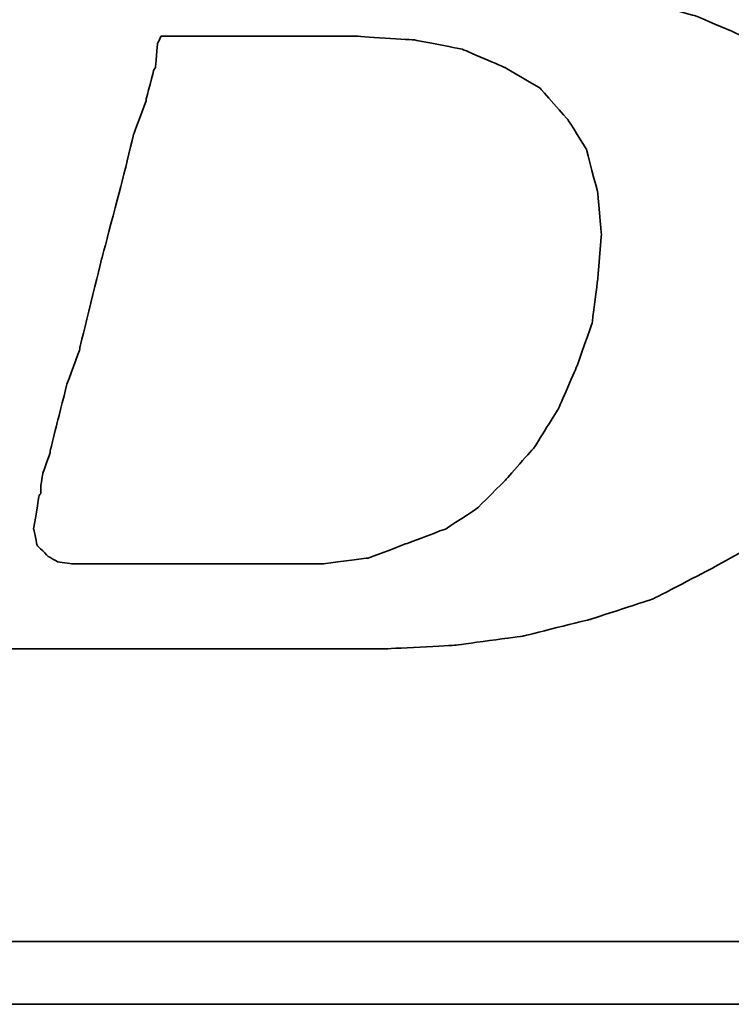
# Model space of a CAD drawing. Header units: millimetres. Extents: x 2891 to 6329, y -1599 to 860.
# Tile 283 of 620: x 3738.35 to 3740.94, y 98.75 to 102.32. Entities that reach past the tile are written whole.
import ezdxf

# ---------------------------------------------------------------- set-up
doc = ezdxf.new("R2010")
doc.units = ezdxf.units.MM
doc.layers.add('DIM', color=4, linetype='CONTINUOUS')
doc.layers.add('layer 1', color=7, linetype='CONTINUOUS')

# ---------------------------------------------------------------- blocks, each defined once
blk = doc.blocks.new('TBI MOTION logo(完整正式版)')
at = {"layer": 'layer 1', "color": 22, "lineweight": 35}
for points, knots in [([(-64.65375, -6.86375), (-64.65375, -6.86375), (-64.84375, -7.29625), (-64.84375, -7.29625), (-64.84375, -7.29625), (-64.84375, -7.29625), (-64.86875, -7.34375), (-64.86875, -7.34375), (-64.86875, -7.34375), (-64.86875, -7.34375), (-64.86875, -7.36875), (-64.86875, -7.36875), (-64.86875, -7.36875), (-64.86875, -7.36875), (-65.15375, -7.65375), (-65.15375, -7.65375), (-65.15375, -7.65375), (-65.15375, -7.65375), (-65.17875, -7.65375), (-65.17875, -7.65375), (-65.17875, -7.65375), (-65.17875, -7.65375), (-65.20375, -7.67875), (-65.20375, -7.67875), (-65.20375, -7.67875), (-65.20375, -7.67875), (-65.58875, -7.87125), (-65.58875, -7.87125), (-65.58875, -7.87125), (-65.58875, -7.87125), (-65.63375, -7.87125), (-65.63375, -7.87125), (-65.63375, -7.87125), (-65.63375, -7.87125), (-65.65875, -7.89375), (-65.65875, -7.89375), (-65.65875, -7.89375), (-65.65875, -7.89375), (-66.09375, -7.94375), (-66.09375, -7.94375), (-66.09375, -7.94375), (-66.09375, -7.94375), (-66.11375, -7.94375), (-66.11375, -7.94375), (-66.11375, -7.94375), (-66.11375, -7.94375), (-66.16375, -7.94375), (-66.16375, -7.94375), (-66.16375, -7.94375), (-66.16375, -7.94375), (-66.30875, -7.94375), (-66.30875, -7.94375), (-66.30875, -7.94375), (-66.30875, -7.94375), (-66.69375, -7.94375), (-66.69375, -7.94375), (-66.69375, -7.94375), (-66.69375, -7.94375), (-67.07375, -7.94375), (-67.07375, -7.94375), (-67.07375, -7.94375), (-67.07375, -7.94375), (-67.12375, -7.94375), (-67.12375, -7.94375), (-67.12375, -7.94375), (-67.12375, -7.94375), (-67.12375, -7.96625), (-67.12375, -7.96625), (-67.12375, -7.96625), (-67.12375, -7.96625), (-67.14875, -7.99125), (-67.14875, -7.99125), (-67.14875, -7.99125), (-67.14875, -7.99125), (-67.24375, -8.34875), (-67.24375, -8.34875), (-67.24375, -8.34875), (-67.24375, -8.34875), (-67.31375, -8.68625), (-67.31375, -8.68625), (-67.31375, -8.68625), (-67.31375, -8.68625), (-67.26875, -8.68625), (-67.26875, -8.68625), (-67.26875, -8.68625), (-67.26875, -8.68625), (-67.07375, -8.68625), (-67.07375, -8.68625), (-67.07375, -8.68625), (-67.07375, -8.68625), (-66.54875, -8.68625), (-66.54875, -8.68625), (-66.54875, -8.68625), (-66.54875, -8.68625), (-65.82625, -8.68625), (-65.82625, -8.68625), (-65.82625, -8.68625), (-65.82625, -8.68625), (-65.01375, -8.68625), (-65.01375, -8.68625), (-65.01375, -8.68625), (-65.01375, -8.68625), (-64.05375, -8.68625), (-64.05375, -8.68625), (-64.05375, -8.68625), (-64.05375, -8.68625), (-62.08375, -8.68625), (-62.08375, -8.68625), (-62.08375, -8.68625), (-62.08375, -8.68625), (-60.06875, -8.68625), (-60.06875, -8.68625), (-60.06875, -8.68625), (-60.06875, -8.68625), (-59.10875, -8.68625), (-59.10875, -8.68625), (-59.10875, -8.68625), (-59.10875, -8.68625), (-58.29375, -8.68625), (-58.29375, -8.68625), (-58.29375, -8.68625), (-58.29375, -8.68625), (-57.57375, -8.68625), (-57.57375, -8.68625), (-57.57375, -8.68625), (-57.57375, -8.68625), (-57.04875, -8.68625), (-57.04875, -8.68625), (-57.04875, -8.68625), (-57.04875, -8.68625), (-56.85375, -8.68625), (-56.85375, -8.68625), (-56.85375, -8.68625), (-56.85375, -8.68625), (-56.70875, -8.68625), (-56.70875, -8.68625), (-56.70875, -8.68625), (-56.70875, -8.68625), (-56.61375, -8.68625), (-56.61375, -8.68625), (-56.61375, -8.68625), (-56.61375, -8.68625), (-56.56875, -8.68625), (-56.56875, -8.68625), (-56.56875, -8.68625), (-56.56875, -8.68625), (-55.65375, -8.63875), (-55.65375, -8.63875), (-55.65375, -8.63875), (-55.65375, -8.63875), (-54.76875, -8.51875), (-54.76875, -8.51875), (-54.76875, -8.51875), (-54.76875, -8.51875), (-53.90375, -8.30375), (-53.90375, -8.30375), (-53.90375, -8.30375), (-53.90375, -8.30375), (-53.08875, -8.03875), (-53.08875, -8.03875), (-53.08875, -8.03875), (-53.08875, -8.03875), (-52.34375, -7.65375), (-52.34375, -7.65375), (-52.34375, -7.65375), (-52.34375, -7.65375), (-51.69875, -7.29625), (-51.69875, -7.29625), (-51.69875, -7.29625), (-51.69875, -7.29625), (-51.21875, -6.91125), (-51.21875, -6.91125), (-51.21875, -6.91125), (-51.21875, -6.91125), (-50.83375, -6.50375), (-50.83375, -6.50375), (-50.83375, -6.50375), (-50.83375, -6.50375), (-50.44875, -5.94875), (-50.44875, -5.94875), (-50.44875, -5.94875), (-50.44875, -5.94875), (-50.13875, -5.30375), (-50.13875, -5.30375), (-50.13875, -5.30375), (-50.13875, -5.30375), (-49.99375, -4.65375), (-49.99375, -4.65375), (-49.99375, -4.65375), (-49.99375, -4.65375), (-49.92375, -3.98375), (-49.92375, -3.98375), (-49.92375, -3.98375), (-49.92375, -3.98375), (-49.99375, -3.19374), (-49.99375, -3.19374), (-49.99375, -3.19374), (-49.99375, -3.19374), (-50.23374, -2.44874), (-50.23374, -2.44874), (-50.23374, -2.44874), (-50.23374, -2.44874), (-50.59375, -1.87374), (-50.59375, -1.87374), (-50.59375, -1.87374), (-50.59375, -1.87374), (-51.09875, -1.31874), (-51.09875, -1.31874), (-51.09875, -1.31874), (-51.09875, -1.31874), (-51.74375, -0.81875), (-51.74375, -0.81875), (-51.74375, -0.81875), (-51.74375, -0.81875), (-52.53875, -0.48125), (-52.53875, -0.48125), (-52.53875, -0.48125), (-52.53875, -0.48125), (-53.47375, -0.21875), (-53.47375, -0.21875), (-53.47375, -0.21875), (-53.47375, -0.21875), (-54.52875, -0.04874), (-54.52875, -0.04874), (-54.52875, -0.04874), (-54.52875, -0.04874), (-55.65375, 0.12125), (-55.65375, 0.12125), (-55.65375, 0.12125), (-55.65375, 0.12125), (-54.50375, 0.28624), (-54.50375, 0.28624), (-54.50375, 0.28624), (-54.50375, 0.28624), (-53.83375, 0.38124), (-53.83375, 0.38124), (-53.83375, 0.38124), (-53.83375, 0.38124), (-53.18375, 0.50125), (-53.18375, 0.50125), (-53.18375, 0.50125), (-53.18375, 0.50125), (-52.55875, 0.66874), (-52.55875, 0.66874), (-52.55875, 0.66874), (-52.55875, 0.66874), (-52.03375, 0.86124), (-52.03375, 0.86124), (-52.03375, 0.86124), (-52.03375, 0.86124), (-51.50374, 1.03124), (-51.50374, 1.03124), (-51.50374, 1.03124), (-51.50374, 1.03124), (-51.09875, 1.27125), (-51.09875, 1.27125), (-51.09875, 1.27125), (-51.09875, 1.27125), (-50.71375, 1.48624), (-50.71375, 1.48624), (-50.71375, 1.48624), (-50.71375, 1.48624), (-50.37625, 1.77625), (-50.37625, 1.77625), (-50.37625, 1.77625), (-50.37625, 1.77625), (-49.82375, 2.37625), (-49.82375, 2.37625), (-49.82375, 2.37625), (-49.82375, 2.37625), (-49.41875, 2.99625), (-49.41875, 2.99625), (-49.41875, 2.99625), (-49.41875, 2.99625), (-49.22375, 3.76625), (-49.22375, 3.76625), (-49.22375, 3.76625), (-49.22375, 3.76625), (-49.15375, 4.50874), (-49.15375, 4.50874), (-49.15375, 4.50874), (-49.15375, 4.50874), (-49.20375, 5.25125), (-49.20375, 5.25125), (-49.20375, 5.25125), (-49.20375, 5.25125), (-49.41875, 5.92625), (-49.41875, 5.92625), (-49.41875, 5.92625), (-49.41875, 5.92625), (-49.77875, 6.47625), (-49.77875, 6.47625), (-49.77875, 6.47625), (-49.77875, 6.47625), (-50.33125, 7.02624), (-50.33125, 7.02624), (-50.33125, 7.02624), (-50.33125, 7.02624), (-51.00125, 7.43625), (-51.00125, 7.43625), (-51.00125, 7.43625), (-51.00125, 7.43625), (-51.79375, 7.72625), (-51.79375, 7.72625), (-51.79375, 7.72625), (-51.79375, 7.72625), (-52.72875, 7.89124), (-52.72875, 7.89124), (-52.72875, 7.89124), (-52.72875, 7.89124), (-53.83375, 7.98625), (-53.83375, 7.98625), (-53.83375, 7.98625), (-53.83375, 7.98625), (-53.92875, 7.98625), (-53.92875, 7.98625), (-53.92875, 7.98625), (-53.92875, 7.98625), (-54.26375, 7.98625), (-54.26375, 7.98625), (-54.26375, 7.98625), (-54.26375, 7.98625), (-54.74375, 7.98625), (-54.74375, 7.98625), (-54.74375, 7.98625), (-54.74375, 7.98625), (-55.36875, 7.98625), (-55.36875, 7.98625), (-55.36875, 7.98625), (-55.36875, 7.98625), (-56.13375, 7.98625), (-56.13375, 7.98625), (-56.13375, 7.98625), (-56.13375, 7.98625), (-56.94875, 7.98625), (-56.94875, 7.98625), (-56.94875, 7.98625), (-56.94875, 7.98625), (-58.77625, 7.98625), (-58.77625, 7.98625), (-58.77625, 7.98625), (-58.77625, 7.98625), (-60.59875, 7.98625), (-60.59875, 7.98625), (-60.59875, 7.98625), (-60.59875, 7.98625), (-61.41375, 7.98625), (-61.41375, 7.98625), (-61.41375, 7.98625), (-61.41375, 7.98625), (-62.17875, 7.98625), (-62.17875, 7.98625), (-62.17875, 7.98625), (-62.17875, 7.98625), (-62.80375, 7.98625), (-62.80375, 7.98625), (-62.80375, 7.98625), (-62.80375, 7.98625), (-63.30625, 7.98625), (-63.30625, 7.98625), (-63.30625, 7.98625), (-63.30625, 7.98625), (-63.57375, 7.98625), (-63.57375, 7.98625), (-63.57375, 7.98625), (-63.57375, 7.98625), (-63.57375, 7.96375), (-63.57375, 7.96375), (-63.57375, 7.96375), (-63.57375, 7.96375), (-63.59875, 7.94125), (-63.59875, 7.94125), (-63.59875, 7.94125), (-63.59875, 7.94125), (-63.69375, 7.55625), (-63.69375, 7.55625), (-63.69375, 7.55625), (-63.69375, 7.55625), (-63.76375, 7.24624), (-63.76375, 7.24624), (-63.76375, 7.24624), (-63.76375, 7.24624), (-63.23875, 7.24624), (-63.23875, 7.24624), (-63.23875, 7.24624), (-63.23875, 7.24624), (-62.75875, 7.24624), (-62.75875, 7.24624), (-62.75875, 7.24624), (-62.75875, 7.24624), (-62.61125, 7.24624), (-62.61125, 7.24624), (-62.61125, 7.24624), (-62.61125, 7.24624), (-62.56625, 7.24624), (-62.56625, 7.24624), (-62.56625, 7.24624), (-62.56625, 7.24624), (-62.22875, 7.24624), (-62.22875, 7.24624), (-62.22875, 7.24624), (-62.22875, 7.24624), (-62.20375, 7.24624), (-62.20375, 7.24624), (-62.20375, 7.24624), (-62.20375, 7.24624), (-62.17875, 7.21875), (-62.17875, 7.21875), (-62.17875, 7.21875), (-62.17875, 7.21875), (-61.96375, 7.17125), (-61.96375, 7.17125), (-61.96375, 7.17125), (-61.96375, 7.17125), (-61.72375, 7.12624), (-61.72375, 7.12624), (-61.72375, 7.12624), (-61.72375, 7.12624), (-61.70375, 7.12624), (-61.70375, 7.12624), (-61.70375, 7.12624), (-61.70375, 7.12624), (-61.55875, 7.07624), (-61.55875, 7.07624), (-61.55875, 7.07624), (-61.55875, 7.07624), (-61.50875, 7.07624), (-61.50875, 7.07624), (-61.50875, 7.07624), (-61.50875, 7.07624), (-61.48375, 7.02624), (-61.48375, 7.02624), (-61.48375, 7.02624), (-61.48375, 7.02624), (-61.31875, 6.83375), (-61.31875, 6.83375), (-61.31875, 6.83375), (-61.31875, 6.83375), (-61.29375, 6.81125), (-61.29375, 6.81125), (-61.29375, 6.81125), (-61.29375, 6.81125), (-61.29375, 6.78625), (-61.29375, 6.78625), (-61.29375, 6.78625), (-61.29375, 6.78625), (-61.19875, 6.50124), (-61.19875, 6.50124), (-61.19875, 6.50124), (-61.19875, 6.50124), (-61.17375, 6.45124), (-61.17375, 6.45124), (-61.17375, 6.45124), (-61.17375, 6.45124), (-61.19875, 6.40625), (-61.19875, 6.40625), (-61.19875, 6.40625), (-61.19875, 6.40625), (-61.26875, 5.99624), (-61.26875, 5.99624), (-61.26875, 5.99624), (-61.26875, 5.99624), (-61.26875, 5.85125), (-61.26875, 5.85125), (-61.26875, 5.85125), (-61.26875, 5.85125), (-61.26875, 5.82625), (-61.26875, 5.82625), (-61.26875, 5.82625), (-61.26875, 5.82625), (-61.29375, 5.80625), (-61.29375, 5.80625), (-61.29375, 5.80625), (-61.29375, 5.80625), (-61.34125, 5.66125), (-61.34125, 5.66125), (-61.34125, 5.66125), (-61.34125, 5.66125), (-61.41375, 5.44625), (-61.41375, 5.44625), (-61.41375, 5.44625), (-61.41375, 5.44625), (-61.48375, 5.15625), (-61.48375, 5.15625), (-61.48375, 5.15625), (-61.48375, 5.15625), (-61.58375, 4.82124), (-61.58375, 4.82124), (-61.58375, 4.82124), (-61.58375, 4.82124), (-61.79875, 4.00375), (-61.79875, 4.00375), (-61.79875, 4.00375), (-61.79875, 4.00375), (-62.05875, 2.99625), (-62.05875, 2.99625), (-62.05875, 2.99625), (-62.05875, 2.99625), (-62.34875, 1.91625), (-62.34875, 1.91625), (-62.34875, 1.91625), (-62.34875, 1.91625), (-62.97375, -0.41124), (-62.97375, -0.41124), (-62.97375, -0.41124), (-62.97375, -0.41124), (-63.59875, -2.75875), (-63.59875, -2.75875), (-63.59875, -2.75875), (-63.59875, -2.75875), (-63.88375, -3.86374), (-63.88375, -3.86374), (-63.88375, -3.86374), (-63.88375, -3.86374), (-64.14875, -4.82374), (-64.14875, -4.82374), (-64.14875, -4.82374), (-64.14875, -4.82374), (-64.36375, -5.64125), (-64.36375, -5.64125), (-64.36375, -5.64125), (-64.36375, -5.64125), (-64.43625, -5.97625), (-64.43625, -5.97625), (-64.43625, -5.97625), (-64.43625, -5.97625), (-64.50875, -6.28625), (-64.50875, -6.28625), (-64.50875, -6.28625), (-64.50875, -6.28625), (-64.50875, -6.30875), (-64.50875, -6.30875), (-64.50875, -6.30875), (-64.50875, -6.30875), (-64.57875, -6.50375), (-64.57875, -6.50375), (-64.57875, -6.50375), (-64.57875, -6.50375), (-64.62875, -6.69625), (-64.62875, -6.69625), (-64.62875, -6.69625), (-64.62875, -6.69625), (-64.62875, -6.76875), (-64.62875, -6.76875), (-64.62875, -6.76875), (-64.62875, -6.76875), (-64.62875, -6.81375), (-64.62875, -6.81375), (-64.62875, -6.81375), (-64.62875, -6.81375), (-64.62875, -6.83875), (-64.62875, -6.83875), (-64.62875, -6.83875), (-64.62875, -6.83875), (-64.65375, -6.86375), (-64.65375, -6.86375)], [0, 0, 0, 0, 0.00719424, 0.00719424, 0.00719424, 0.00719425, 0.01438849, 0.01438849, 0.01438849, 0.0143885, 0.02158273, 0.02158273, 0.02158273, 0.02158274, 0.02877698, 0.02877698, 0.02877698, 0.02877699, 0.03597122, 0.03597122, 0.03597122, 0.03597123, 0.04316547, 0.04316547, 0.04316547, 0.04316548, 0.05035971, 0.05035971, 0.05035971, 0.05035972, 0.05755396, 0.05755396, 0.05755396, 0.05755397, 0.0647482, 0.0647482, 0.0647482, 0.06474821, 0.07194245, 0.07194245, 0.07194245, 0.07194246, 0.07913669, 0.07913669, 0.07913669, 0.0791367, 0.08633094, 0.08633094, 0.08633094, 0.08633095, 0.09352518, 0.09352518, 0.09352518, 0.09352519, 0.10071942, 0.10071942, 0.10071942, 0.10071943, 0.10791367, 0.10791367, 0.10791367, 0.10791368, 0.11510791, 0.11510791, 0.11510791, 0.11510792, 0.12230216, 0.12230216, 0.12230216, 0.12230217, 0.1294964, 0.1294964, 0.1294964, 0.12949641, 0.13669065, 0.13669065, 0.13669065, 0.13669066, 0.14388489, 0.14388489, 0.14388489, 0.1438849, 0.15107914, 0.15107914, 0.15107914, 0.15107915, 0.15827338, 0.15827338, 0.15827338, 0.15827339, 0.16546763, 0.16546763, 0.16546763, 0.16546764, 0.17266187, 0.17266187, 0.17266187, 0.17266188, 0.17985612, 0.17985612, 0.17985612, 0.17985613, 0.18705036, 0.18705036, 0.18705036, 0.18705037, 0.1942446, 0.1942446, 0.1942446, 0.19424461, 0.20143885, 0.20143885, 0.20143885, 0.20143886, 0.20863309, 0.20863309, 0.20863309, 0.2086331, 0.21582734, 0.21582734, 0.21582734, 0.21582735, 0.22302158, 0.22302158, 0.22302158, 0.22302159, 0.23021583, 0.23021583, 0.23021583, 0.23021584, 0.23741007, 0.23741007, 0.23741007, 0.23741008, 0.24460432, 0.24460432, 0.24460432, 0.24460433, 0.25179856, 0.25179856, 0.25179856, 0.25179857, 0.25899281, 0.25899281, 0.25899281, 0.25899282, 0.26618705, 0.26618705, 0.26618705, 0.26618706, 0.27338129, 0.27338129, 0.27338129, 0.2733813, 0.28057554, 0.28057554, 0.28057554, 0.28057555, 0.28776978, 0.28776978, 0.28776978, 0.28776979, 0.29496403, 0.29496403, 0.29496403, 0.29496404, 0.30215827, 0.30215827, 0.30215827, 0.30215828, 0.30935252, 0.30935252, 0.30935252, 0.30935253, 0.31654676, 0.31654676, 0.31654676, 0.31654677, 0.32374101, 0.32374101, 0.32374101, 0.32374102, 0.33093525, 0.33093525, 0.33093525, 0.33093526, 0.3381295, 0.3381295, 0.3381295, 0.33812951, 0.34532374, 0.34532374, 0.34532374, 0.34532375, 0.35251799, 0.35251799, 0.35251799, 0.352518, 0.35971223, 0.35971223, 0.35971223, 0.35971224, 0.36690647, 0.36690647, 0.36690647, 0.36690648, 0.37410072, 0.37410072, 0.37410072, 0.37410073, 0.38129496, 0.38129496, 0.38129496, 0.38129497, 0.38848921, 0.38848921, 0.38848921, 0.38848922, 0.39568345, 0.39568345, 0.39568345, 0.39568346, 0.4028777, 0.4028777, 0.4028777, 0.40287771, 0.41007194, 0.41007194, 0.41007194, 0.41007195, 0.41726619, 0.41726619, 0.41726619, 0.4172662, 0.42446043, 0.42446043, 0.42446043, 0.42446044, 0.43165468, 0.43165468, 0.43165468, 0.43165469, 0.43884892, 0.43884892, 0.43884892, 0.43884893, 0.44604317, 0.44604317, 0.44604317, 0.44604318, 0.45323741, 0.45323741, 0.45323741, 0.45323742, 0.46043165, 0.46043165, 0.46043165, 0.46043166, 0.4676259, 0.4676259, 0.4676259, 0.46762591, 0.47482014, 0.47482014, 0.47482014, 0.47482015, 0.48201439, 0.48201439, 0.48201439, 0.4820144, 0.48920863, 0.48920863, 0.48920863, 0.48920864, 0.49640288, 0.49640288, 0.49640288, 0.49640289, 0.50359712, 0.50359712, 0.50359712, 0.50359713, 0.51079137, 0.51079137, 0.51079137, 0.51079138, 0.51798561, 0.51798561, 0.51798561, 0.51798562, 0.52517986, 0.52517986, 0.52517986, 0.52517987, 0.5323741, 0.5323741, 0.5323741, 0.53237411, 0.53956835, 0.53956835, 0.53956835, 0.53956836, 0.54676259, 0.54676259, 0.54676259, 0.5467626, 0.55395683, 0.55395683, 0.55395683, 0.55395684, 0.56115108, 0.56115108, 0.56115108, 0.56115109, 0.56834532, 0.56834532, 0.56834532, 0.56834533, 0.57553957, 0.57553957, 0.57553957, 0.57553958, 0.58273381, 0.58273381, 0.58273381, 0.58273382, 0.58992806, 0.58992806, 0.58992806, 0.58992807, 0.5971223, 0.5971223, 0.5971223, 0.59712231, 0.60431655, 0.60431655, 0.60431655, 0.60431656, 0.61151079, 0.61151079, 0.61151079, 0.6115108, 0.61870504, 0.61870504, 0.61870504, 0.61870505, 0.62589928, 0.62589928, 0.62589928, 0.62589929, 0.63309353, 0.63309353, 0.63309353, 0.63309354, 0.64028777, 0.64028777, 0.64028777, 0.64028778, 0.64748201, 0.64748201, 0.64748201, 0.64748202, 0.65467626, 0.65467626, 0.65467626, 0.65467627, 0.6618705, 0.6618705, 0.6618705, 0.66187051, 0.66906475, 0.66906475, 0.66906475, 0.66906476, 0.67625899, 0.67625899, 0.67625899, 0.676259, 0.68345324, 0.68345324, 0.68345324, 0.68345325, 0.69064748, 0.69064748, 0.69064748, 0.69064749, 0.69784173, 0.69784173, 0.69784173, 0.69784174, 0.70503597, 0.70503597, 0.70503597, 0.70503598, 0.71223022, 0.71223022, 0.71223022, 0.71223023, 0.71942446, 0.71942446, 0.71942446, 0.71942447, 0.72661871, 0.72661871, 0.72661871, 0.72661872, 0.73381295, 0.73381295, 0.73381295, 0.73381296, 0.74100719, 0.74100719, 0.74100719, 0.7410072, 0.74820144, 0.74820144, 0.74820144, 0.74820145, 0.75539568, 0.75539568, 0.75539568, 0.75539569, 0.76258993, 0.76258993, 0.76258993, 0.76258994, 0.76978417, 0.76978417, 0.76978417, 0.76978418, 0.77697842, 0.77697842, 0.77697842, 0.77697843, 0.78417266, 0.78417266, 0.78417266, 0.78417267, 0.79136691, 0.79136691, 0.79136691, 0.79136692, 0.79856115, 0.79856115, 0.79856115, 0.79856116, 0.8057554, 0.8057554, 0.8057554, 0.80575541, 0.81294964, 0.81294964, 0.81294964, 0.81294965, 0.82014388, 0.82014388, 0.82014388, 0.82014389, 0.82733813, 0.82733813, 0.82733813, 0.82733814, 0.83453237, 0.83453237, 0.83453237, 0.83453238, 0.84172662, 0.84172662, 0.84172662, 0.84172663, 0.84892086, 0.84892086, 0.84892086, 0.84892087, 0.85611511, 0.85611511, 0.85611511, 0.85611512, 0.86330935, 0.86330935, 0.86330935, 0.86330936, 0.8705036, 0.8705036, 0.8705036, 0.87050361, 0.87769784, 0.87769784, 0.87769784, 0.87769785, 0.88489209, 0.88489209, 0.88489209, 0.8848921, 0.89208633, 0.89208633, 0.89208633, 0.89208634, 0.89928058, 0.89928058, 0.89928058, 0.89928059, 0.90647482, 0.90647482, 0.90647482, 0.90647483, 0.91366906, 0.91366906, 0.91366906, 0.91366907, 0.92086331, 0.92086331, 0.92086331, 0.92086332, 0.92805755, 0.92805755, 0.92805755, 0.92805756, 0.9352518, 0.9352518, 0.9352518, 0.93525181, 0.94244604, 0.94244604, 0.94244604, 0.94244605, 0.94964029, 0.94964029, 0.94964029, 0.9496403, 0.95683453, 0.95683453, 0.95683453, 0.95683454, 0.96402878, 0.96402878, 0.96402878, 0.96402879, 0.97122302, 0.97122302, 0.97122302, 0.97122303, 0.97841727, 0.97841727, 0.97841727, 0.97841728, 0.98561151, 0.98561151, 0.98561151, 0.98561152, 0.99280576, 0.99280576, 0.99280576, 0.99280577, 1, 1, 1, 1]), ([(-61.03125, -6.57375), (-61.03125, -6.57375), (-61.03125, -6.67125), (-61.03125, -6.67125), (-61.03125, -6.67125), (-61.03125, -6.67125), (-61.05375, -6.69625), (-61.05375, -6.69625), (-61.05375, -6.69625), (-61.05375, -6.69625), (-61.12375, -7.12875), (-61.12375, -7.12875), (-61.12375, -7.12875), (-61.12375, -7.12875), (-61.07875, -7.34375), (-61.07875, -7.34375), (-61.07875, -7.34375), (-61.07875, -7.34375), (-60.93375, -7.48875), (-60.93375, -7.48875), (-60.93375, -7.48875), (-60.93375, -7.48875), (-60.81375, -7.55625), (-60.81375, -7.55625), (-60.81375, -7.55625), (-60.81375, -7.55625), (-60.62375, -7.58375), (-60.62375, -7.58375), (-60.62375, -7.58375), (-60.62375, -7.58375), (-60.30875, -7.58375), (-60.30875, -7.58375), (-60.30875, -7.58375), (-60.30875, -7.58375), (-59.97375, -7.58375), (-59.97375, -7.58375), (-59.97375, -7.58375), (-59.97375, -7.58375), (-59.87875, -7.58375), (-59.87875, -7.58375), (-59.87875, -7.58375), (-59.87875, -7.58375), (-59.63625, -7.58375), (-59.63625, -7.58375), (-59.63625, -7.58375), (-59.63625, -7.58375), (-58.96875, -7.58375), (-58.96875, -7.58375), (-58.96875, -7.58375), (-58.96875, -7.58375), (-58.29375, -7.58375), (-58.29375, -7.58375), (-58.29375, -7.58375), (-58.29375, -7.58375), (-58.05375, -7.58375), (-58.05375, -7.58375), (-58.05375, -7.58375), (-58.05375, -7.58375), (-57.98375, -7.58375), (-57.98375, -7.58375), (-57.98375, -7.58375), (-57.98375, -7.58375), (-57.35875, -7.58375), (-57.35875, -7.58375), (-57.35875, -7.58375), (-57.35875, -7.58375), (-56.78375, -7.50875), (-56.78375, -7.50875), (-56.78375, -7.50875), (-56.78375, -7.50875), (-56.27875, -7.31875), (-56.27875, -7.31875), (-56.27875, -7.31875), (-56.27875, -7.31875), (-55.77375, -7.12875), (-55.77375, -7.12875), (-55.77375, -7.12875), (-55.77375, -7.12875), (-55.36875, -6.86375), (-55.36875, -6.86375), (-55.36875, -6.86375), (-55.36875, -6.86375), (-55.00875, -6.50375), (-55.00875, -6.50375), (-55.00875, -6.50375), (-55.00875, -6.50375), (-54.62375, -6.06875), (-54.62375, -6.06875), (-54.62375, -6.06875), (-54.62375, -6.06875), (-54.31375, -5.56875), (-54.31375, -5.56875), (-54.31375, -5.56875), (-54.31375, -5.56875), (-54.07375, -5.01625), (-54.07375, -5.01625), (-54.07375, -5.01625), (-54.07375, -5.01625), (-53.87875, -4.46374), (-53.87875, -4.46374), (-53.87875, -4.46374), (-53.87875, -4.46374), (-53.80875, -3.91375), (-53.80875, -3.91375), (-53.80875, -3.91375), (-53.80875, -3.91375), (-53.75875, -3.31375), (-53.75875, -3.31375), (-53.75875, -3.31375), (-53.75875, -3.31375), (-53.80875, -2.75875), (-53.80875, -2.75875), (-53.80875, -2.75875), (-53.80875, -2.75875), (-53.95375, -2.20875), (-53.95375, -2.20875), (-53.95375, -2.20875), (-53.95375, -2.20875), (-54.19375, -1.82625), (-54.19375, -1.82625), (-54.19375, -1.82625), (-54.19375, -1.82625), (-54.55375, -1.41875), (-54.55375, -1.41875), (-54.55375, -1.41875), (-54.55375, -1.41875), (-55.00875, -1.15125), (-55.00875, -1.15125), (-55.00875, -1.15125), (-55.00875, -1.15125), (-55.56125, -0.91375), (-55.56125, -0.91375), (-55.56125, -0.91375), (-55.56125, -0.91375), (-56.18125, -0.79375), (-56.18125, -0.79375), (-56.18125, -0.79375), (-56.18125, -0.79375), (-56.94875, -0.74374), (-56.94875, -0.74374), (-56.94875, -0.74374), (-56.94875, -0.74374), (-56.99875, -0.74374), (-56.99875, -0.74374), (-56.99875, -0.74374), (-56.99875, -0.74374), (-57.09375, -0.74374), (-57.09375, -0.74374), (-57.09375, -0.74374), (-57.09375, -0.74374), (-57.38375, -0.74374), (-57.38375, -0.74374), (-57.38375, -0.74374), (-57.38375, -0.74374), (-57.76875, -0.74374), (-57.76875, -0.74374), (-57.76875, -0.74374), (-57.76875, -0.74374), (-58.24625, -0.74374), (-58.24625, -0.74374), (-58.24625, -0.74374), (-58.24625, -0.74374), (-58.72875, -0.74374), (-58.72875, -0.74374), (-58.72875, -0.74374), (-58.72875, -0.74374), (-59.20875, -0.74374), (-59.20875, -0.74374), (-59.20875, -0.74374), (-59.20875, -0.74374), (-59.46875, -0.74374), (-59.46875, -0.74374), (-59.46875, -0.74374), (-59.46875, -0.74374), (-59.51625, -0.83875), (-59.51625, -0.83875), (-59.51625, -0.83875), (-59.51625, -0.83875), (-59.54375, -1.15125), (-59.54375, -1.15125), (-59.54375, -1.15125), (-59.54375, -1.15125), (-59.56375, -1.17874), (-59.56375, -1.17874), (-59.56375, -1.17874), (-59.56375, -1.17874), (-59.66375, -1.55875), (-59.66375, -1.55875), (-59.66375, -1.55875), (-59.66375, -1.55875), (-59.66375, -1.58375), (-59.66375, -1.58375), (-59.66375, -1.58375), (-59.66375, -1.58375), (-59.82875, -2.01874), (-59.82875, -2.01874), (-59.82875, -2.01874), (-59.82875, -2.01874), (-59.94875, -2.52125), (-59.94875, -2.52125), (-59.94875, -2.52125), (-59.94875, -2.52125), (-60.23875, -3.62375), (-60.23875, -3.62375), (-60.23875, -3.62375), (-60.23875, -3.62375), (-60.52375, -4.77624), (-60.52375, -4.77624), (-60.52375, -4.77624), (-60.52375, -4.77624), (-60.52375, -4.79874), (-60.52375, -4.79874), (-60.52375, -4.79874), (-60.52375, -4.79874), (-60.69125, -5.25375), (-60.69125, -5.25375), (-60.69125, -5.25375), (-60.69125, -5.25375), (-60.81375, -5.73625), (-60.81375, -5.73625), (-60.81375, -5.73625), (-60.81375, -5.73625), (-60.90875, -6.11875), (-60.90875, -6.11875), (-60.90875, -6.11875), (-60.90875, -6.11875), (-60.90875, -6.14375), (-60.90875, -6.14375), (-60.90875, -6.14375), (-60.90875, -6.14375), (-61.00375, -6.40875), (-61.00375, -6.40875), (-61.00375, -6.40875), (-61.00375, -6.40875), (-61.03125, -6.57375), (-61.03125, -6.57375)], [0, 0, 0, 0, 0.01694915, 0.01694915, 0.01694915, 0.01694916, 0.03389831, 0.03389831, 0.03389831, 0.03389832, 0.05084746, 0.05084746, 0.05084746, 0.05084747, 0.06779661, 0.06779661, 0.06779661, 0.06779662, 0.08474576, 0.08474576, 0.08474576, 0.08474577, 0.10169492, 0.10169492, 0.10169492, 0.10169493, 0.11864407, 0.11864407, 0.11864407, 0.11864408, 0.13559322, 0.13559322, 0.13559322, 0.13559323, 0.15254237, 0.15254237, 0.15254237, 0.15254238, 0.16949153, 0.16949153, 0.16949153, 0.16949154, 0.18644068, 0.18644068, 0.18644068, 0.18644069, 0.20338983, 0.20338983, 0.20338983, 0.20338984, 0.22033898, 0.22033898, 0.22033898, 0.22033899, 0.23728814, 0.23728814, 0.23728814, 0.23728815, 0.25423729, 0.25423729, 0.25423729, 0.2542373, 0.27118644, 0.27118644, 0.27118644, 0.27118645, 0.28813559, 0.28813559, 0.28813559, 0.2881356, 0.30508475, 0.30508475, 0.30508475, 0.30508476, 0.3220339, 0.3220339, 0.3220339, 0.32203391, 0.33898305, 0.33898305, 0.33898305, 0.33898306, 0.3559322, 0.3559322, 0.3559322, 0.35593221, 0.37288136, 0.37288136, 0.37288136, 0.37288137, 0.38983051, 0.38983051, 0.38983051, 0.38983052, 0.40677966, 0.40677966, 0.40677966, 0.40677967, 0.42372881, 0.42372881, 0.42372881, 0.42372882, 0.44067797, 0.44067797, 0.44067797, 0.44067798, 0.45762712, 0.45762712, 0.45762712, 0.45762713, 0.47457627, 0.47457627, 0.47457627, 0.47457628, 0.49152542, 0.49152542, 0.49152542, 0.49152543, 0.50847458, 0.50847458, 0.50847458, 0.50847459, 0.52542373, 0.52542373, 0.52542373, 0.52542374, 0.54237288, 0.54237288, 0.54237288, 0.54237289, 0.55932203, 0.55932203, 0.55932203, 0.55932204, 0.57627119, 0.57627119, 0.57627119, 0.5762712, 0.59322034, 0.59322034, 0.59322034, 0.59322035, 0.61016949, 0.61016949, 0.61016949, 0.6101695, 0.62711864, 0.62711864, 0.62711864, 0.62711865, 0.6440678, 0.6440678, 0.6440678, 0.64406781, 0.66101695, 0.66101695, 0.66101695, 0.66101696, 0.6779661, 0.6779661, 0.6779661, 0.67796611, 0.69491525, 0.69491525, 0.69491525, 0.69491526, 0.71186441, 0.71186441, 0.71186441, 0.71186442, 0.72881356, 0.72881356, 0.72881356, 0.72881357, 0.74576271, 0.74576271, 0.74576271, 0.74576272, 0.76271186, 0.76271186, 0.76271186, 0.76271187, 0.77966102, 0.77966102, 0.77966102, 0.77966103, 0.79661017, 0.79661017, 0.79661017, 0.79661018, 0.81355932, 0.81355932, 0.81355932, 0.81355933, 0.83050847, 0.83050847, 0.83050847, 0.83050848, 0.84745763, 0.84745763, 0.84745763, 0.84745764, 0.86440678, 0.86440678, 0.86440678, 0.86440679, 0.88135593, 0.88135593, 0.88135593, 0.88135594, 0.89830508, 0.89830508, 0.89830508, 0.89830509, 0.91525424, 0.91525424, 0.91525424, 0.91525425, 0.93220339, 0.93220339, 0.93220339, 0.9322034, 0.94915254, 0.94915254, 0.94915254, 0.94915255, 0.96610169, 0.96610169, 0.96610169, 0.9661017, 0.98305085, 0.98305085, 0.98305085, 0.98305086, 1, 1, 1, 1]), ([(75.90875, -9.47875), (75.90875, -9.47875), (75.90875, -12.28625), (75.90875, -12.28625), (75.90875, -12.28625), (75.90875, -12.28625), (75.90875, -12.47875), (75.90875, -12.47875), (75.90875, -12.47875), (75.90875, -12.47875), (75.71625, -12.47875), (75.71625, -12.47875), (75.71625, -12.47875), (75.71625, -12.47875), (-88.32875, -12.47875), (-88.32875, -12.47875), (-88.32875, -12.47875), (-88.32875, -12.47875), (-88.32875, -13.29375), (-88.32875, -13.29375), (-88.32875, -13.29375), (-88.32875, -13.29375), (82.89125, -13.29375), (82.89125, -13.29375), (82.89125, -13.29375), (82.89125, -13.29375), (75.90875, -9.47875), (75.90875, -9.47875)], [0, 0, 0, 0, 0.14285714, 0.14285714, 0.14285714, 0.14285715, 0.28571429, 0.28571429, 0.28571429, 0.2857143, 0.42857143, 0.42857143, 0.42857143, 0.42857144, 0.57142857, 0.57142857, 0.57142857, 0.57142858, 0.71428571, 0.71428571, 0.71428571, 0.71428572, 0.85714286, 0.85714286, 0.85714286, 0.85714287, 1, 1, 1, 1])]:
    blk.add_open_spline(points, degree=3, knots=knots, dxfattribs=at)

msp = doc.modelspace()

# ---------------------------------------------------------------- block references
at = {"layer": 'DIM', "color": 7, "xscale": 0.2802190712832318, "yscale": 0.2802190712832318, "zscale": 0.2802190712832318}
msp.add_blockref('TBI MOTION logo(完整正式版)', (3755.532, 102.4721), dxfattribs=at)

doc.saveas('drawing.dxf')
